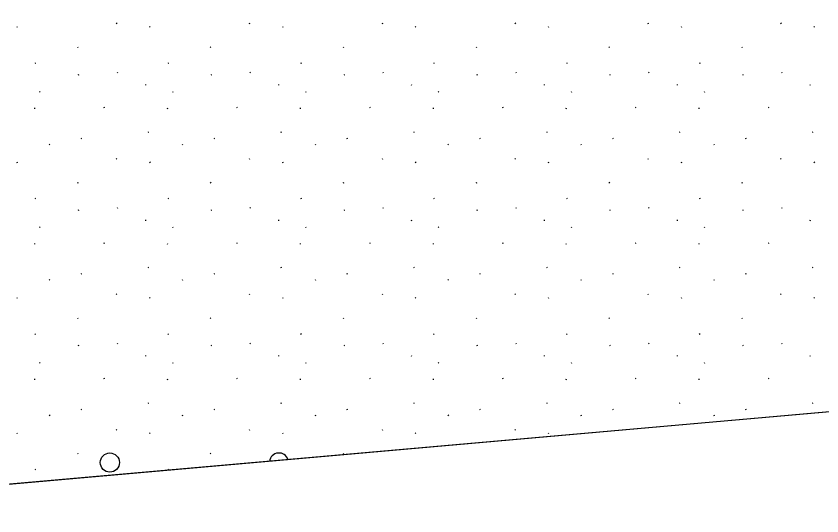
# Model space of a CAD drawing. Extents: x 419396 to 421519, y 4453567 to 4456767.
# Drawn here: x 420346 to 420396.5, y 4454723.6 to 4454755 of the extents above; entities that cross this region are included whole.
import ezdxf

# ---------------------------------------------------------------- set-up
doc = ezdxf.new("R2010")
doc.units = 0
for name, color, linetype in [('0_KADASTRO', 7, 'Continuous'), ('Level 29', 7, 'Continuous'), ('Level 41', 7, 'Continuous'), ('Level 47', 7, 'Continuous')]:
    doc.layers.add(name, color=color, linetype=linetype)

msp = doc.modelspace()

# ---------------------------------------------------------------- linework, layer by layer
at = {"layer": '0_KADASTRO'}
msp.add_lwpolyline([(420581.921, 4454746.454), (420336.793, 4454724.85), (420336.68, 4454731.82), (420326.57, 4454732.983), (420328.347, 4454789.429), (420328.423, 4454790.086), (420328.605, 4454790.721), (420328.89, 4454791.318), (420329.268, 4454791.859), (420329.731, 4454792.331), (420330.266, 4454792.72), (420330.857, 4454793.016), (420331.488, 4454793.21), (420432.926, 4454815.455)], dxfattribs=at)
at = {"layer": 'Level 29'}
msp.add_line((420426.15, 4454732.726), (420323.132, 4454723.646), dxfattribs=at)
at = {"layer": 'Level 41'}
for p, q in [((420346.027, 4454754.31), (420346.055, 4454754.266)), ((420352.27, 4454754.531), (420352.298, 4454754.487)), ((420354.359, 4454754.31), (420354.388, 4454754.266)), ((420360.603, 4454754.531), (420360.631, 4454754.487)), ((420362.692, 4454754.31), (420362.72, 4454754.266)), ((420368.935, 4454754.531), (420368.963, 4454754.487)), ((420371.024, 4454754.31), (420371.052, 4454754.266)), ((420377.267, 4454754.531), (420377.295, 4454754.487)), ((420379.356, 4454754.31), (420379.384, 4454754.266)), ((420385.599, 4454754.531), (420385.627, 4454754.487)), ((420387.688, 4454754.31), (420387.716, 4454754.266)), ((420393.931, 4454754.531), (420393.959, 4454754.487)), ((420396.02, 4454754.31), (420396.049, 4454754.266)), ((420349.834, 4454753.035), (420349.862, 4454752.991)), ((420358.167, 4454753.035), (420358.195, 4454752.991)), ((420366.499, 4454753.035), (420366.527, 4454752.991)), ((420374.831, 4454753.035), (420374.859, 4454752.991)), ((420383.163, 4454753.035), (420383.191, 4454752.991)), ((420391.495, 4454753.035), (420391.523, 4454752.991)), ((420347.213, 4454752.021), (420347.166, 4454751.998)), ((420355.545, 4454752.021), (420355.499, 4454751.998)), ((420363.878, 4454752.021), (420363.831, 4454751.998)), ((420372.21, 4454752.021), (420372.163, 4454751.998)), ((420380.542, 4454752.021), (420380.495, 4454751.998)), ((420388.874, 4454752.021), (420388.827, 4454751.998)), ((420349.916, 4454751.292), (420349.869, 4454751.269)), ((420352.325, 4454751.455), (420352.353, 4454751.412)), ((420358.248, 4454751.292), (420358.202, 4454751.269)), ((420360.657, 4454751.455), (420360.685, 4454751.412)), ((420366.581, 4454751.292), (420366.534, 4454751.269)), ((420368.989, 4454751.455), (420369.017, 4454751.412)), ((420374.913, 4454751.292), (420374.866, 4454751.269)), ((420377.321, 4454751.455), (420377.349, 4454751.412)), ((420383.245, 4454751.292), (420383.198, 4454751.269)), ((420385.654, 4454751.455), (420385.682, 4454751.412)), ((420391.577, 4454751.292), (420391.53, 4454751.269)), ((420393.986, 4454751.455), (420394.014, 4454751.412)), ((420354.124, 4454750.626), (420354.132, 4454750.678)), ((420362.457, 4454750.626), (420362.464, 4454750.678)), ((420370.789, 4454750.626), (420370.796, 4454750.678)), ((420379.121, 4454750.626), (420379.128, 4454750.678)), ((420387.453, 4454750.626), (420387.461, 4454750.678)), ((420395.785, 4454750.626), (420395.793, 4454750.678)), ((420347.466, 4454750.241), (420347.494, 4454750.197)), ((420355.798, 4454750.241), (420355.826, 4454750.197)), ((420364.13, 4454750.241), (420364.158, 4454750.197)), ((420372.462, 4454750.241), (420372.49, 4454750.197)), ((420380.794, 4454750.241), (420380.822, 4454750.197)), ((420389.127, 4454750.241), (420389.155, 4454750.197)), ((420347.159, 4454749.153), (420347.166, 4454749.204)), ((420351.526, 4454749.227), (420351.479, 4454749.204)), ((420355.491, 4454749.153), (420355.499, 4454749.204)), ((420359.858, 4454749.227), (420359.811, 4454749.204)), ((420363.823, 4454749.153), (420363.831, 4454749.204)), ((420368.19, 4454749.227), (420368.143, 4454749.204)), ((420372.155, 4454749.153), (420372.163, 4454749.204)), ((420376.522, 4454749.227), (420376.476, 4454749.204)), ((420380.488, 4454749.153), (420380.495, 4454749.204)), ((420384.855, 4454749.227), (420384.808, 4454749.204)), ((420388.82, 4454749.153), (420388.827, 4454749.204)), ((420393.187, 4454749.227), (420393.14, 4454749.204)), ((420354.289, 4454747.693), (420354.243, 4454747.67)), ((420362.622, 4454747.693), (420362.575, 4454747.67)), ((420370.954, 4454747.693), (420370.907, 4454747.67)), ((420379.286, 4454747.693), (420379.239, 4454747.67)), ((420387.618, 4454747.693), (420387.571, 4454747.67)), ((420395.95, 4454747.693), (420395.904, 4454747.67)), ((420350.098, 4454747.298), (420350.052, 4454747.275)), ((420358.431, 4454747.298), (420358.384, 4454747.275)), ((420366.763, 4454747.298), (420366.716, 4454747.275)), ((420375.095, 4454747.298), (420375.048, 4454747.275)), ((420383.427, 4454747.298), (420383.38, 4454747.275)), ((420391.759, 4454747.298), (420391.713, 4454747.275)), ((420348.073, 4454746.945), (420348.101, 4454746.901)), ((420356.405, 4454746.945), (420356.433, 4454746.901)), ((420364.737, 4454746.945), (420364.765, 4454746.901)), ((420373.069, 4454746.945), (420373.098, 4454746.901)), ((420381.402, 4454746.945), (420381.43, 4454746.901)), ((420389.734, 4454746.945), (420389.762, 4454746.901)), ((420346.027, 4454745.821), (420346.055, 4454745.778)), ((420352.27, 4454746.042), (420352.298, 4454745.998)), ((420354.359, 4454745.821), (420354.388, 4454745.778)), ((420360.603, 4454746.042), (420360.631, 4454745.998)), ((420362.692, 4454745.821), (420362.72, 4454745.778)), ((420368.935, 4454746.042), (420368.963, 4454745.998)), ((420371.024, 4454745.821), (420371.052, 4454745.778)), ((420377.267, 4454746.042), (420377.295, 4454745.998)), ((420379.356, 4454745.821), (420379.384, 4454745.778)), ((420385.599, 4454746.042), (420385.627, 4454745.998)), ((420387.688, 4454745.821), (420387.716, 4454745.778)), ((420393.931, 4454746.042), (420393.959, 4454745.998)), ((420396.02, 4454745.821), (420396.049, 4454745.778)), ((420349.834, 4454744.546), (420349.862, 4454744.502)), ((420358.167, 4454744.546), (420358.195, 4454744.502)), ((420366.499, 4454744.546), (420366.527, 4454744.502)), ((420374.831, 4454744.546), (420374.859, 4454744.502)), ((420383.163, 4454744.546), (420383.191, 4454744.502)), ((420391.495, 4454744.546), (420391.523, 4454744.502)), ((420347.213, 4454743.532), (420347.166, 4454743.509)), ((420355.545, 4454743.532), (420355.499, 4454743.509)), ((420363.878, 4454743.532), (420363.831, 4454743.509)), ((420372.21, 4454743.532), (420372.163, 4454743.509)), ((420380.542, 4454743.532), (420380.495, 4454743.509)), ((420388.874, 4454743.532), (420388.827, 4454743.509)), ((420349.916, 4454742.803), (420349.869, 4454742.78)), ((420352.325, 4454742.967), (420352.353, 4454742.923)), ((420358.248, 4454742.803), (420358.202, 4454742.78)), ((420360.657, 4454742.967), (420360.685, 4454742.923)), ((420366.581, 4454742.803), (420366.534, 4454742.78)), ((420368.989, 4454742.967), (420369.017, 4454742.923)), ((420374.913, 4454742.803), (420374.866, 4454742.78)), ((420377.321, 4454742.967), (420377.349, 4454742.923)), ((420383.245, 4454742.803), (420383.198, 4454742.78)), ((420385.654, 4454742.967), (420385.682, 4454742.923)), ((420391.577, 4454742.803), (420391.53, 4454742.78)), ((420393.986, 4454742.967), (420394.014, 4454742.923)), ((420354.124, 4454742.138), (420354.132, 4454742.189)), ((420362.457, 4454742.138), (420362.464, 4454742.189)), ((420370.789, 4454742.138), (420370.796, 4454742.189)), ((420379.121, 4454742.138), (420379.128, 4454742.189)), ((420387.453, 4454742.138), (420387.461, 4454742.189)), ((420395.785, 4454742.138), (420395.793, 4454742.189)), ((420347.466, 4454741.752), (420347.494, 4454741.708)), ((420355.798, 4454741.752), (420355.826, 4454741.708)), ((420364.13, 4454741.752), (420364.158, 4454741.708)), ((420372.462, 4454741.752), (420372.49, 4454741.708)), ((420380.794, 4454741.752), (420380.822, 4454741.708)), ((420389.127, 4454741.752), (420389.155, 4454741.708)), ((420347.159, 4454740.664), (420347.166, 4454740.715)), ((420351.526, 4454740.738), (420351.479, 4454740.715)), ((420355.491, 4454740.664), (420355.499, 4454740.715)), ((420359.858, 4454740.738), (420359.811, 4454740.715)), ((420363.823, 4454740.664), (420363.831, 4454740.715)), ((420368.19, 4454740.738), (420368.143, 4454740.715)), ((420372.155, 4454740.664), (420372.163, 4454740.715)), ((420376.522, 4454740.738), (420376.476, 4454740.715)), ((420380.488, 4454740.664), (420380.495, 4454740.715)), ((420384.855, 4454740.738), (420384.808, 4454740.715)), ((420388.82, 4454740.664), (420388.827, 4454740.715)), ((420393.187, 4454740.738), (420393.14, 4454740.715)), ((420354.289, 4454739.204), (420354.243, 4454739.181)), ((420362.622, 4454739.204), (420362.575, 4454739.181)), ((420370.954, 4454739.204), (420370.907, 4454739.181)), ((420379.286, 4454739.204), (420379.239, 4454739.181)), ((420387.618, 4454739.204), (420387.571, 4454739.181)), ((420395.95, 4454739.204), (420395.904, 4454739.181)), ((420350.098, 4454738.809), (420350.052, 4454738.786)), ((420358.431, 4454738.809), (420358.384, 4454738.786)), ((420366.763, 4454738.809), (420366.716, 4454738.786)), ((420375.095, 4454738.809), (420375.048, 4454738.786)), ((420383.427, 4454738.809), (420383.38, 4454738.786)), ((420391.759, 4454738.809), (420391.713, 4454738.786)), ((420348.073, 4454738.456), (420348.101, 4454738.413)), ((420356.405, 4454738.456), (420356.433, 4454738.413)), ((420364.737, 4454738.456), (420364.765, 4454738.413)), ((420373.069, 4454738.456), (420373.098, 4454738.413)), ((420381.402, 4454738.456), (420381.43, 4454738.413)), ((420389.734, 4454738.456), (420389.762, 4454738.413)), ((420352.27, 4454737.553), (420352.298, 4454737.509)), ((420360.603, 4454737.553), (420360.631, 4454737.509)), ((420368.935, 4454737.553), (420368.963, 4454737.509)), ((420377.267, 4454737.553), (420377.295, 4454737.509)), ((420385.599, 4454737.553), (420385.627, 4454737.509)), ((420393.931, 4454737.553), (420393.959, 4454737.509)), ((420346.027, 4454737.333), (420346.055, 4454737.289)), ((420354.359, 4454737.333), (420354.388, 4454737.289)), ((420362.692, 4454737.333), (420362.72, 4454737.289)), ((420371.024, 4454737.333), (420371.052, 4454737.289)), ((420379.356, 4454737.333), (420379.384, 4454737.289)), ((420387.688, 4454737.333), (420387.716, 4454737.289)), ((420396.02, 4454737.333), (420396.049, 4454737.289)), ((420349.834, 4454736.057), (420349.862, 4454736.013)), ((420358.167, 4454736.057), (420358.195, 4454736.013)), ((420366.499, 4454736.057), (420366.527, 4454736.013)), ((420374.831, 4454736.057), (420374.859, 4454736.013)), ((420383.163, 4454736.057), (420383.191, 4454736.013)), ((420391.495, 4454736.057), (420391.523, 4454736.013)), ((420347.213, 4454735.044), (420347.166, 4454735.021)), ((420355.545, 4454735.044), (420355.499, 4454735.021)), ((420363.878, 4454735.044), (420363.831, 4454735.021)), ((420372.21, 4454735.044), (420372.163, 4454735.021)), ((420380.542, 4454735.044), (420380.495, 4454735.021)), ((420388.874, 4454735.044), (420388.827, 4454735.021)), ((420349.916, 4454734.315), (420349.869, 4454734.292)), ((420352.325, 4454734.478), (420352.353, 4454734.434)), ((420358.248, 4454734.315), (420358.202, 4454734.292)), ((420360.657, 4454734.478), (420360.685, 4454734.434)), ((420366.581, 4454734.315), (420366.534, 4454734.292)), ((420368.989, 4454734.478), (420369.017, 4454734.434)), ((420374.913, 4454734.315), (420374.866, 4454734.292)), ((420377.321, 4454734.478), (420377.349, 4454734.434)), ((420383.245, 4454734.315), (420383.198, 4454734.292)), ((420385.654, 4454734.478), (420385.682, 4454734.434)), ((420391.577, 4454734.315), (420391.53, 4454734.292)), ((420393.986, 4454734.478), (420394.014, 4454734.434)), ((420354.124, 4454733.649), (420354.132, 4454733.7)), ((420362.457, 4454733.649), (420362.464, 4454733.7)), ((420370.789, 4454733.649), (420370.796, 4454733.7)), ((420379.121, 4454733.649), (420379.128, 4454733.7)), ((420387.453, 4454733.649), (420387.461, 4454733.7)), ((420395.785, 4454733.649), (420395.793, 4454733.7)), ((420347.466, 4454733.263), (420347.494, 4454733.219)), ((420355.798, 4454733.263), (420355.826, 4454733.219)), ((420364.13, 4454733.263), (420364.158, 4454733.219)), ((420372.462, 4454733.263), (420372.49, 4454733.219)), ((420380.794, 4454733.263), (420380.822, 4454733.219)), ((420389.127, 4454733.263), (420389.155, 4454733.219)), ((420347.159, 4454732.175), (420347.166, 4454732.227)), ((420351.526, 4454732.25), (420351.479, 4454732.227)), ((420355.491, 4454732.175), (420355.499, 4454732.227)), ((420359.858, 4454732.25), (420359.811, 4454732.227)), ((420363.823, 4454732.175), (420363.831, 4454732.227)), ((420368.19, 4454732.25), (420368.143, 4454732.227)), ((420372.155, 4454732.175), (420372.163, 4454732.227)), ((420376.522, 4454732.25), (420376.476, 4454732.227)), ((420380.488, 4454732.175), (420380.495, 4454732.227)), ((420384.855, 4454732.25), (420384.808, 4454732.227)), ((420388.82, 4454732.175), (420388.827, 4454732.227)), ((420393.187, 4454732.25), (420393.14, 4454732.227)), ((420354.289, 4454730.715), (420354.243, 4454730.693)), ((420362.622, 4454730.715), (420362.575, 4454730.693)), ((420370.954, 4454730.715), (420370.907, 4454730.693)), ((420379.286, 4454730.715), (420379.239, 4454730.693)), ((420387.618, 4454730.715), (420387.571, 4454730.693)), ((420395.95, 4454730.715), (420395.904, 4454730.693)), ((420348.073, 4454729.968), (420348.101, 4454729.924)), ((420350.098, 4454730.32), (420350.052, 4454730.298)), ((420356.405, 4454729.968), (420356.433, 4454729.924)), ((420358.431, 4454730.32), (420358.384, 4454730.298)), ((420364.737, 4454729.968), (420364.765, 4454729.924)), ((420366.763, 4454730.32), (420366.716, 4454730.298)), ((420373.069, 4454729.968), (420373.098, 4454729.924)), ((420375.095, 4454730.32), (420375.048, 4454730.298)), ((420381.402, 4454729.968), (420381.43, 4454729.924)), ((420383.427, 4454730.32), (420383.38, 4454730.298)), ((420389.734, 4454729.968), (420389.762, 4454729.924)), ((420391.759, 4454730.32), (420391.713, 4454730.298)), ((420352.27, 4454729.064), (420352.298, 4454729.021)), ((420360.603, 4454729.064), (420360.631, 4454729.021)), ((420368.935, 4454729.064), (420368.963, 4454729.021)), ((420377.267, 4454729.064), (420377.295, 4454729.021)), ((420346.027, 4454728.844), (420346.055, 4454728.8)), ((420354.359, 4454728.844), (420354.388, 4454728.8)), ((420362.692, 4454728.844), (420362.72, 4454728.8)), ((420371.024, 4454728.844), (420371.052, 4454728.8)), ((420379.356, 4454728.844), (420379.384, 4454728.8)), ((420349.834, 4454727.568), (420349.862, 4454727.525)), ((420358.167, 4454727.568), (420358.195, 4454727.525)), ((420366.499, 4454727.568), (420366.527, 4454727.525)), ((420347.213, 4454726.555), (420347.166, 4454726.532)), ((420355.545, 4454726.555), (420355.499, 4454726.532))]:
    msp.add_line(p, q, dxfattribs=at)
at = {"layer": 'Level 47'}
msp.add_circle((420351.872, 4454726.986), 0.6, dxfattribs=at)
msp.add_arc((420362.472, 4454726.986), 0.6, 17.25, 172.8231, dxfattribs=at)

doc.saveas('drawing.dxf')
